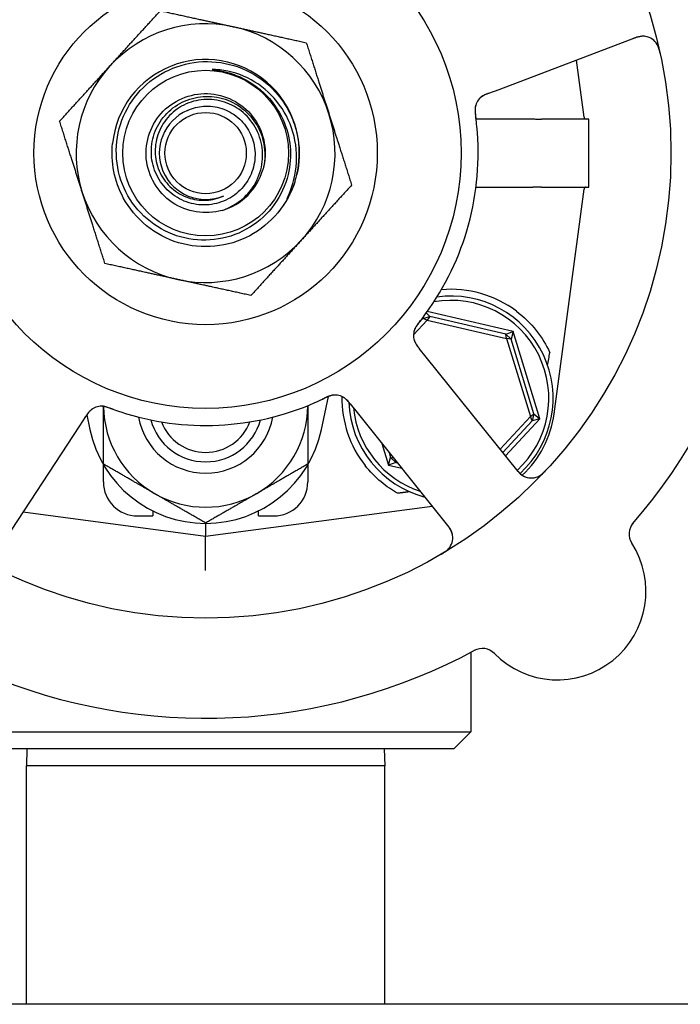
# Model space of a CAD drawing. Header units: inches. Extents: x 36 to 1719, y -84 to 1122.
# Tile 350 of 558: x 949.74 to 952.16, y 418.17 to 421.79. Entities that reach past the tile are written whole.
import ezdxf

# ---------------------------------------------------------------- set-up
doc = ezdxf.new("R2010")
doc.units = ezdxf.units.IN
doc.header["$LTSCALE"] = 48
doc.header["$MEASUREMENT"] = 0
doc.layers.add('Visible (ANSI)', color=7, linetype='Continuous', lineweight=30)

msp = doc.modelspace()

# ---------------------------------------------------------------- linework, layer by layer
at = {"layer": 'Visible (ANSI)'}
for p, q in [((951.49478, 421.53303), (951.99915, 421.72404)), ((951.80639, 421.43067), (951.77846, 421.64046)), ((951.45749, 421.51891), (951.49478, 421.53303)), ((951.4098, 421.42417), (951.61822, 421.42417)), ((951.82393, 421.42389), (951.65032, 421.42389)), ((951.82393, 421.17389), (951.82393, 421.42389)), ((951.4098, 421.17361), (951.61822, 421.17361)), ((951.65032, 421.17389), (951.82393, 421.17389)), ((951.69658, 420.34223), (951.80639, 421.16711)), ((951.21432, 420.69118), (951.2402, 420.69908)), ((951.21432, 420.69118), (951.21514, 420.69551)), ((951.2274, 420.71207), (951.2402, 420.69908)), ((951.2402, 420.69908), (951.23025, 420.68535)), ((951.54666, 420.64422), (951.23111, 420.71722)), ((951.51913, 420.63455), (951.2402, 420.69908)), ((951.18056, 420.63212), (951.23025, 420.68535)), ((951.21432, 420.69118), (951.20002, 420.67585)), ((951.23025, 420.68535), (951.21432, 420.69118)), ((951.23025, 420.68535), (951.52204, 420.61784)), ((951.51913, 420.63455), (951.54666, 420.64422)), ((951.51913, 420.63455), (951.53891, 420.61608)), ((951.52204, 420.61784), (951.51913, 420.63455)), ((951.54666, 420.64422), (951.53891, 420.61608)), ((951.64463, 420.32325), (951.54666, 420.64422)), ((951.53891, 420.61608), (951.52204, 420.61784)), ((951.52204, 420.61784), (951.60947, 420.33138)), ((951.62249, 420.34226), (951.53891, 420.61608)), ((951.2267, 420.55025), (951.20172, 420.58138)), ((951.56421, 420.12959), (951.2267, 420.55025)), ((950.8426, 420.28434), (950.86804, 420.40506)), ((950.94825, 420.37797), (950.9732, 420.34686)), ((949.95568, 420.29813), (949.97756, 420.3315)), ((949.98155, 420.33754), (949.99277, 420.28434)), ((950.9732, 420.34686), (951.31072, 419.9262)), ((951.60947, 420.33138), (951.49807, 420.21203)), ((951.60947, 420.33138), (951.62249, 420.34226)), ((951.61639, 420.31589), (951.60947, 420.33138)), ((951.62249, 420.34226), (951.61639, 420.31589)), ((951.62249, 420.34226), (951.64463, 420.32325)), ((949.6599, 419.84714), (949.95568, 420.29813)), ((951.50795, 420.19971), (951.61639, 420.31589)), ((951.51783, 420.1874), (951.64463, 420.32325)), ((951.64463, 420.32325), (951.61639, 420.31589)), ((951.06439, 420.23321), (951.0887, 420.15357)), ((951.09076, 420.20035), (951.09645, 420.1817)), ((950.04268, 420.09171), (950.04268, 420.15492)), ((950.79268, 420.15492), (950.79268, 420.09171)), ((951.0887, 420.15357), (951.09645, 420.1817)), ((951.11623, 420.16323), (951.0887, 420.15357)), ((951.0887, 420.15357), (951.13732, 420.14232)), ((951.09645, 420.1817), (951.10656, 420.18065)), ((951.11623, 420.16323), (951.09645, 420.1817)), ((951.11504, 420.17008), (951.11623, 420.16323)), ((951.11623, 420.16323), (951.12152, 420.16201)), ((949.7482, 419.98176), (950.41768, 419.89264)), ((950.22393, 419.98526), (950.22393, 419.96671)), ((950.41768, 419.89264), (951.24887, 420.00329)), ((950.61143, 419.96671), (950.61143, 419.98526)), ((950.16768, 419.96671), (950.22393, 419.96671)), ((950.41768, 419.93964), (950.41768, 419.89264)), ((950.61143, 419.96671), (950.66768, 419.96671)), ((950.41768, 419.76654), (950.41768, 419.89264)), ((951.39143, 419.46656), (951.39143, 419.17389)), ((949.44393, 419.17389), (951.39143, 419.17389)), ((951.32893, 419.11139), (951.39143, 419.17389)), ((951.32893, 419.11139), (949.50643, 419.11139)), ((949.76213, 419.11139), (949.76018, 419.04889)), ((951.07323, 419.11139), (951.07518, 419.04889)), ((949.76018, 418.17389), (949.76018, 419.04889)), ((951.07518, 419.04889), (949.76018, 419.04889)), ((951.07518, 418.17389), (951.07518, 419.04889)), ((1046.91768, 418.17389), (727.91768, 418.17389))]:
    msp.add_line(p, q, dxfattribs=at)
for radius in [1.7075, 0.9375, 0.62992, 0.30408, 0.14917]:
    msp.add_circle((950.41768, 421.29889), radius, dxfattribs=at)
for centre, radius, start, end in [((950.41768, 421.29889), 0.475, 77.64769, 137.64769), ((950.41768, 421.29889), 0.475, 17.64769, 77.64769), ((952.02129, 421.66559), 0.0625, 12.88035, 110.7418), ((950.41768, 421.29889), 2.075, 318.99965, 10.48395), ((950.41768, 421.29889), 0.34375, 346.81176, 174.08625), ((950.41768, 421.29889), 0.34375, 346.81176, 174.08625), ((950.41768, 421.29889), 0.475, 137.64769, 197.64769), ((951.46847, 421.45623), 0.0625, 128.31583, 168.22862), ((950.41768, 421.29889), 0.17, 112.97308, 292.97308), ((950.41768, 421.29889), 0.475, 317.64769, 17.64769), ((951.81413, 421.4317), 0.00781, 187.58266, 270), ((950.41768, 421.29889), 1, 323.83299, 5.65061), ((950.41768, 421.29889), 0.21875, 286.09118, 343.65421), ((950.41768, 421.29889), 0.34375, 342.85926, 346.81176), ((951.81413, 421.16608), 0.00781, 90, 172.41734), ((950.41768, 421.29889), 0.475, 197.64769, 257.64769), ((950.41768, 421.29889), 0.475, 257.64769, 317.64769), ((951.31768, 420.39889), 0.375, 312.58331, 97.82604), ((951.31768, 420.39889), 0.4, 52.97261, 94.99892), ((951.31768, 420.39889), 0.35937, 312.5485, 99.97535), ((951.24302, 420.62977), 0.0625, 161.2706, 202.30345), ((950.89203, 420.34816), 0.0625, 56.31583, 96.22862), ((951.31768, 420.39889), 0.4, 179.10653, 218.18136), ((950.03635, 420.30718), 0.0625, 89.2706, 130.30345), ((950.41768, 420.37389), 0.375, 180.77585, 240), ((950.41768, 421.29889), 1, 251.83299, 293.65061), ((950.41768, 420.37389), 0.375, 300, 359.69029), ((951.31768, 420.39889), 0.375, 182.20116, 255.29323), ((951.31768, 420.39889), 0.35938, 185.69755, 251.78605), ((951.32486, 420.39171), 0.375, 312.75403, 352.41734), ((950.41768, 420.37389), 0.25014, 190.1825, 349.8175), ((950.41768, 420.37389), 0.2085, 195.16457, 344.83543), ((950.41768, 420.37389), 0.17375, 200.80786, 339.19214), ((950.41768, 420.37389), 0.43425, 191.9007, 348.0993), ((951.61296, 420.1687), 0.0625, 218.7418, 316.60325), ((950.16768, 420.09171), 0.125, 180, 270), ((950.66768, 420.09171), 0.125, 270, 0), ((950.41768, 420.37389), 0.375, 240, 300), ((952.03406, 419.90023), 0.0625, 139.1302, 212.82247), ((951.26197, 419.88709), 0.0625, 300.88035, 38.7418), ((951.70842, 419.6902), 0.325, 224.66113, 32.82247), ((950.41768, 421.29889), 2.075, 246.99965, 298.48395), ((951.4328, 419.41782), 0.0625, 44.66113, 118.3534)]:
    msp.add_arc(centre, radius, start, end, dxfattribs=at)
msp.add_ellipse((951.91564, 423.40872), major_axis=(-0.57653, -4.33091), ratio=0.0429148, start_param=0.8462542, end_param=0.8607442, dxfattribs=at)
for points, weights in [([(950.06665, 421.61889), (950.15239, 421.71295), (950.2514, 421.82156)], [1, 1.0379548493, 1]), ([(950.2514, 421.82156), (950.39497, 421.79012), (950.51929, 421.7629)], [1, 1.0379548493, 1]), ([(950.51929, 421.7629), (950.64362, 421.73567), (950.78719, 421.70423)], [1, 1.0379548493, 1]), ([(950.78719, 421.70423), (950.83174, 421.56418), (950.87033, 421.44289)], [1, 1.0379548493, 1]), ([(949.8819, 421.41622), (949.9809, 421.52483), (950.06665, 421.61889)], [1, 1.0379548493, 1]), ([(949.96504, 421.15489), (949.92645, 421.27618), (949.8819, 421.41622)], [1, 1.0379548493, 1]), ([(950.87033, 421.44289), (950.90891, 421.32161), (950.95347, 421.18156)], [1, 1.0379548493, 1]), ([(950.95347, 421.18156), (950.85446, 421.07295), (950.76871, 420.97889)], [1, 1.0379548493, 1]), ([(950.04818, 420.89355), (950.00362, 421.0336), (949.96504, 421.15489)], [1, 1.0379548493, 1]), ([(950.76871, 420.97889), (950.68297, 420.88483), (950.58396, 420.77622)], [1, 1.0379548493, 1]), ([(950.31607, 420.83489), (950.19174, 420.86211), (950.04818, 420.89355)], [1, 1.0379548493, 1]), ([(950.58396, 420.77622), (950.4404, 420.80766), (950.31607, 420.83489)], [1, 1.0379548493, 1]), ([(950.04268, 420.15739), (950.04268, 420.27069), (950.04268, 420.36882)], [1, 1.03703105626, 1.00180261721]), ([(950.79268, 420.37187), (950.79268, 420.27232), (950.79268, 420.15739)], [1.00072997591, 1.03758628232, 1]), ([(950.23018, 420.04913), (950.14316, 420.09937), (950.04268, 420.15739)], [1, 1.0379548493, 1]), ([(950.79268, 420.15739), (950.6922, 420.09937), (950.60518, 420.04913)], [1, 1.0379548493, 1]), ([(950.41768, 419.94088), (950.3172, 419.99889), (950.23018, 420.04913)], [1, 1.0379548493, 1]), ([(950.60518, 420.04913), (950.51816, 419.99889), (950.41768, 419.94088)], [1, 1.0379548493, 1]), ([(951.16673, 420.05562), (951.14439, 420.05279), (951.1221, 420.04997)], [0.999969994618, 0.999969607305, 0.999970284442])]:
    msp.add_rational_spline(points, weights, degree=2, dxfattribs=at)
for points, knots in [([(952.02912, 421.7276), (952.02845, 421.72767), (952.02763, 421.72774), (952.02426, 421.72796), (952.02176, 421.72798), (952.01489, 421.72738), (952.01061, 421.7267), (952.00248, 421.72471), (951.99868, 421.72357), (951.9931, 421.72167), (951.99143, 421.72107), (951.98779, 421.71973), (951.98578, 421.71897), (951.9838, 421.71822)], [0.11682073, 0.11682073, 0.11682073, 0.11682073, 0.13209763, 0.13209763, 0.17640845, 0.17640845, 0.22121696, 0.22121696, 0.25582457, 0.25582457, 0.27005755, 0.27005755, 0.2865375, 0.2865375, 0.2865375, 0.2865375]), ([(952.08535, 421.66554), (952.08518, 421.66634), (952.085, 421.66713), (952.08425, 421.67047), (952.08363, 421.67311), (952.08235, 421.67795), (952.08171, 421.68016), (952.08019, 421.68495), (952.07926, 421.68756), (952.0776, 421.69167), (952.07686, 421.69332), (952.07537, 421.69638), (952.0746, 421.69779), (952.07301, 421.70051), (952.07216, 421.7018), (952.07107, 421.70335), (952.07074, 421.7038), (952.07047, 421.70415)], [0, 0, 0, 0, 0.00673636, 0.00673636, 0.02806078, 0.02806078, 0.0453371, 0.0453371, 0.06652159, 0.06652159, 0.08352226, 0.08352226, 0.10158901, 0.10158901, 0.12223493, 0.12223493, 0.13206643, 0.13206643, 0.13206643, 0.13206643]), ([(950.7017, 421.42115), (950.71575, 421.38996), (950.72454, 421.35666), (950.73092, 421.28834), (950.72841, 421.2538), (950.71073, 421.18065), (950.69345, 421.14321), (950.64539, 421.07682), (950.61499, 421.04857), (950.54486, 421.00512), (950.50576, 420.99043), (950.42387, 420.97677), (950.38185, 420.97804), (950.30039, 420.99662), (950.26175, 421.01385), (950.193, 421.06228), (950.16362, 421.09309), (950.11813, 421.16443), (950.10254, 421.20434), (950.08745, 421.28814), (950.08819, 421.33125), (950.10616, 421.41502), (950.12332, 421.45487), (950.17205, 421.52598), (950.20325, 421.55651), (950.27578, 421.60409), (950.31647, 421.62059), (950.40216, 421.63717), (950.44634, 421.63698), (950.53243, 421.61968), (950.57348, 421.60263), (950.64699, 421.55364), (950.67868, 421.52209), (950.70346, 421.48536)], [-5.0704915, -5.0704915, -5.0704915, -5.0704915, -4.8092414, -4.8092414, -4.5465572, -4.5465572, -4.2346915, -4.2346915, -3.9208419, -3.9208419, -3.6050086, -3.6050086, -3.2871921, -3.2871921, -2.9673924, -2.9673924, -2.64561, -2.64561, -2.321845, -2.321845, -1.9960977, -1.9960977, -1.6683683, -1.6683683, -1.3386572, -1.3386572, -1.0069646, -1.0069646, -0.6732907, -0.6732907, -0.3376357, -0.3376357, 0, 0, 0, 0]), ([(950.45413, 421.60595), (950.44881, 421.60629), (950.4448, 421.60633), (950.44285, 421.60617), (950.44257, 421.60614), (950.44233, 421.60608), (950.44227, 421.60607), (950.44221, 421.60604), (950.44219, 421.60603), (950.44217, 421.60601), (950.44217, 421.606), (950.44216, 421.60598), (950.44216, 421.60598), (950.44216, 421.60596), (950.44216, 421.60595), (950.44218, 421.60593), (950.4422, 421.60591), (950.44227, 421.60586), (950.44237, 421.60582), (950.44277, 421.60569), (950.44316, 421.60561), (950.44501, 421.60524), (950.44756, 421.60488), (950.46121, 421.60291), (950.48547, 421.59963), (950.51526, 421.58964)], [-0.37606241, -0.37606241, -0.37606241, -0.37606241, -0.30741129, -0.30741129, -0.29779295, -0.29779295, -0.29494673, -0.29494673, -0.2937317, -0.2937317, -0.29301265, -0.29301265, -0.29238719, -0.29238719, -0.29165629, -0.29165629, -0.29047649, -0.29047649, -0.28622321, -0.28622321, -0.27736006, -0.27736006, -0.23942142, -0.23942142, 0, 0, 0, 0]), ([(950.72124, 421.14304), (950.7386, 421.18134), (950.74873, 421.22251), (950.75327, 421.30763), (950.74719, 421.35082), (950.71893, 421.4316), (950.69733, 421.46851), (950.6416, 421.53122), (950.60826, 421.55663), (950.53439, 421.59272), (950.49472, 421.60333), (950.45413, 421.60595)], [-1.5992336, -1.5992336, -1.5992336, -1.5992336, -1.2791425, -1.2791425, -0.9499666, -0.9499666, -0.6270496, -0.6270496, -0.3103934, -0.3103934, 0, 0, 0, 0]), ([(950.51526, 421.58964), (950.53484, 421.58307), (950.55368, 421.57464), (950.59266, 421.55237), (950.61223, 421.53794), (950.66028, 421.49306), (950.68464, 421.459), (950.7017, 421.42115)], [-0.65841937, -0.65841937, -0.65841937, -0.65841937, -0.50117447, -0.50117447, -0.31635325, -0.31635325, 0, 0, 0, 0]), ([(950.47831, 421.08871), (950.41685, 421.07098), (950.34773, 421.08198), (950.29481, 421.11791), (950.24189, 421.15384), (950.20616, 421.21402), (950.19996, 421.27769), (950.19376, 421.34135), (950.2172, 421.40728), (950.26219, 421.45275), (950.30717, 421.49821), (950.37285, 421.52235), (950.43657, 421.51682), (950.50029, 421.5113), (950.56083, 421.47623), (950.59732, 421.42371), (950.63381, 421.3712), (950.64556, 421.30223), (950.62852, 421.24059), (950.62822, 421.2395), (950.62791, 421.23841), (950.62759, 421.23733)], [16.9979155, 16.9979155, 16.9979155, 16.9979155, 17.8752194, 17.8752194, 17.8752194, 18.7524691, 18.7524691, 18.7524691, 19.6296647, 19.6296647, 19.6296647, 20.5068064, 20.5068064, 20.5068064, 21.3838943, 21.3838943, 21.3838943, 22.2609286, 22.2609286, 22.2609286, 22.2764365, 22.2764365, 22.2764365, 22.2764365]), ([(950.35133, 421.45541), (950.3699, 421.46403), (950.38988, 421.46922), (950.4328, 421.47249), (950.45543, 421.46976), (950.49865, 421.45573), (950.51879, 421.44445), (950.55387, 421.41466), (950.56839, 421.39635), (950.58977, 421.35495), (950.59632, 421.33221), (950.6004, 421.28521), (950.59778, 421.26139), (950.58351, 421.21582), (950.57189, 421.19453), (950.541, 421.15736), (950.52193, 421.14191), (950.47871, 421.119), (950.45493, 421.11187), (950.40567, 421.10706), (950.38067, 421.10954), (950.33272, 421.12399), (950.31028, 421.13592), (950.27098, 421.16787), (950.25458, 421.18767), (950.2301, 421.23267), (950.22236, 421.25749), (950.21676, 421.309), (950.21907, 421.33519), (950.23363, 421.38551), (950.24585, 421.40912), (950.27881, 421.45058), (950.29931, 421.46796), (950.34606, 421.49407), (950.3719, 421.50244), (950.42564, 421.50889), (950.45302, 421.50679), (950.50573, 421.49217), (950.53052, 421.47969), (950.57418, 421.44578), (950.59255, 421.42459), (950.62033, 421.37613), (950.62937, 421.34927), (950.63673, 421.29332), (950.63486, 421.26475), (950.62759, 421.23733)], [-4.2480515, -4.2480515, -4.2480515, -4.2480515, -4.0909216, -4.0909216, -3.9177275, -3.9177275, -3.7423694, -3.7423694, -3.5648477, -3.5648477, -3.385163, -3.385163, -3.2033156, -3.2033156, -3.0193061, -3.0193061, -2.8331349, -2.8331349, -2.6448024, -2.6448024, -2.4543091, -2.4543091, -2.2616553, -2.2616553, -2.0668416, -2.0668416, -1.8698684, -1.8698684, -1.6707361, -1.6707361, -1.469445, -1.469445, -1.2659958, -1.2659958, -1.0603886, -1.0603886, -0.8526241, -0.8526241, -0.6427026, -0.6427026, -0.4306244, -0.4306244, -0.2163901, -0.2163901, 0, 0, 0, 0]), ([(950.47831, 421.08871), (950.49754, 421.09499), (950.51579, 421.1039), (950.54915, 421.12643), (950.56411, 421.13989), (950.59485, 421.1765), (950.6084, 421.20105), (950.62514, 421.25363), (950.62829, 421.28111), (950.62383, 421.33533), (950.6164, 421.36156), (950.592, 421.40932), (950.57539, 421.43045), (950.53523, 421.46483), (950.51217, 421.47786), (950.46269, 421.49414), (950.43679, 421.49737), (950.38561, 421.49364), (950.36081, 421.48688), (950.31558, 421.4643), (950.29553, 421.44884), (950.2628, 421.41133), (950.25034, 421.38974), (950.2346, 421.34334), (950.23134, 421.31901), (950.23441, 421.27088), (950.24055, 421.24752), (950.26137, 421.20487), (950.27571, 421.18592), (950.31062, 421.15492), (950.33076, 421.14305), (950.37411, 421.12793), (950.39687, 421.12468), (950.44195, 421.12717), (950.46384, 421.13273), (950.48403, 421.14237)], [-3.1722778, -3.1722778, -3.1722778, -3.1722778, -3.0186699, -3.0186699, -2.8665315, -2.8665315, -2.6554083, -2.6554083, -2.4471425, -2.4471425, -2.2417348, -2.2417348, -2.0391858, -2.0391858, -1.8394961, -1.8394961, -1.6426663, -1.6426663, -1.4486971, -1.4486971, -1.2575891, -1.2575891, -1.0693429, -1.0693429, -0.8839593, -0.8839593, -0.7014387, -0.7014387, -0.5217818, -0.5217818, -0.3449893, -0.3449893, -0.1710619, -0.1710619, 0, 0, 0, 0]), ([(951.44973, 421.51593), (951.44876, 421.51554), (951.44778, 421.51514), (951.44395, 421.51351), (951.44107, 421.51217), (951.43579, 421.50931), (951.43333, 421.50779), (951.42971, 421.50518), (951.42838, 421.50414), (951.42665, 421.50266), (951.42613, 421.5022), (951.42556, 421.50168), (951.42546, 421.50158), (951.42536, 421.50148)], [0.016833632, 0.016833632, 0.016833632, 0.016833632, 0.024996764, 0.024996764, 0.048690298, 0.048690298, 0.071674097, 0.071674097, 0.086017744, 0.086017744, 0.092484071, 0.092484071, 0.093980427, 0.093980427, 0.093980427, 0.093980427]), ([(951.45733, 421.51885), (951.45643, 421.5185), (951.4555, 421.51816), (951.45373, 421.51748), (951.45286, 421.51715), (951.45033, 421.51617), (951.44872, 421.51553), (951.44614, 421.51447), (951.44512, 421.51404), (951.44125, 421.51234), (951.43887, 421.51115), (951.43533, 421.50918), (951.4336, 421.5081), (951.43113, 421.50635), (951.43047, 421.50585), (951.42951, 421.50511), (951.42915, 421.50482), (951.42898, 421.50469), (951.42897, 421.50467), (951.42897, 421.50467)], [0, 0, 0, 0, 0.00805947, 0.00805947, 0.01607833, 0.01607833, 0.0318321, 0.0318321, 0.04288224, 0.04288224, 0.07619177, 0.07619177, 0.108399, 0.108399, 0.1204764, 0.1204764, 0.12953115, 0.12953115, 0.13163231, 0.13163231, 0.13163231, 0.13163231]), ([(950.70346, 421.48536), (950.717, 421.46528), (950.72834, 421.44378), (950.74635, 421.39841), (950.7529, 421.37464), (950.76376, 421.30718), (950.76228, 421.26299), (950.75237, 421.22046)], [-0.70402922, -0.70402922, -0.70402922, -0.70402922, -0.51973951, -0.51973951, -0.33275492, -0.33275492, 0, 0, 0, 0]), ([(951.40745, 421.46983), (951.40745, 421.46983), (951.40744, 421.46975), (951.40736, 421.46937), (951.40726, 421.46891), (951.40703, 421.46762), (951.40689, 421.46672), (951.40653, 421.46392), (951.40636, 421.46179), (951.40627, 421.45784), (951.40629, 421.45616), (951.4064, 421.45308), (951.40648, 421.45174), (951.40675, 421.44819), (951.40698, 421.44589), (951.40753, 421.44117), (951.40787, 421.43869), (951.40827, 421.43577), (951.40835, 421.43522), (951.40842, 421.43468)], [0.07093315, 0.07093315, 0.07093315, 0.07093315, 0.07636582, 0.07636582, 0.08666451, 0.08666451, 0.09983227, 0.09983227, 0.12422951, 0.12422951, 0.14000403, 0.14000403, 0.15098746, 0.15098746, 0.16837573, 0.16837573, 0.18725581, 0.18725581, 0.19162474, 0.19162474, 0.19162474, 0.19162474]), ([(951.4089, 421.47516), (951.40875, 421.47465), (951.40861, 421.47412), (951.40822, 421.47264), (951.40799, 421.47161), (951.40767, 421.46987), (951.4076, 421.46941), (951.40731, 421.46757), (951.40712, 421.46597), (951.40686, 421.4625), (951.40678, 421.46075), (951.40674, 421.45745), (951.40675, 421.45601), (951.40686, 421.45193), (951.40702, 421.44904), (951.40746, 421.44365), (951.40771, 421.44113), (951.40835, 421.43539), (951.40877, 421.43217), (951.40929, 421.42818), (951.40939, 421.4274), (951.40949, 421.42663)], [0.13529987, 0.13529987, 0.13529987, 0.13529987, 0.15041628, 0.15041628, 0.17862374, 0.17862374, 0.18801436, 0.18801436, 0.213705, 0.213705, 0.23365386, 0.23365386, 0.24706171, 0.24706171, 0.26969874, 0.26969874, 0.28871803, 0.28871803, 0.31389263, 0.31389263, 0.31994869, 0.31994869, 0.31994869, 0.31994869]), ([(951.41282, 421.39735), (951.41188, 421.40691), (951.41051, 421.41881), (951.40925, 421.4285), (951.40896, 421.43072), (951.40869, 421.43275), (951.40843, 421.43459)], [0, 0, 0, 0, 0.41999651, 0.41999651, 0.41999651, 0.51583384, 0.51583384, 0.51583384, 0.51583384]), ([(951.61822, 421.42417), (951.61832, 421.42417), (951.61841, 421.42417), (951.61877, 421.42417), (951.61903, 421.42417), (951.61971, 421.42417), (951.62011, 421.42417), (951.6217, 421.42416), (951.62287, 421.42416), (951.62672, 421.42413), (951.62923, 421.42409), (951.63333, 421.42403), (951.63462, 421.42401), (951.63586, 421.424)], [0.065326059, 0.065326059, 0.065326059, 0.065326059, 0.065886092, 0.065886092, 0.067505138, 0.067505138, 0.069967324, 0.069967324, 0.077104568, 0.077104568, 0.093330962, 0.093330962, 0.101340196, 0.101340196, 0.101340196, 0.101340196]), ([(950.74616, 421.19758), (950.71975, 421.11195), (950.65841, 421.03765), (950.57932, 420.99551), (950.50026, 420.95339), (950.40442, 420.94391), (950.31864, 420.96972), (950.23289, 420.99552), (950.15823, 421.05627), (950.11553, 421.13498), (950.08273, 421.19544), (950.0691, 421.26593), (950.07593, 421.33432)], [5.0115512, 5.0115512, 5.0115512, 5.0115512, 5.7936548, 5.7936548, 5.7936548, 6.5754431, 6.5754431, 6.5754431, 7.3569225, 7.3569225, 7.3569225, 7.9571961, 7.9571961, 7.9571961, 7.9571961]), ([(950.74616, 421.19758), (950.73664, 421.16684), (950.72505, 421.14542), (950.71862, 421.13443), (950.71737, 421.13248), (950.71652, 421.13134), (950.71635, 421.13113), (950.71618, 421.13096), (950.71614, 421.13093), (950.71608, 421.13089), (950.71607, 421.13088), (950.71604, 421.13088), (950.71603, 421.13087), (950.71601, 421.13088), (950.71601, 421.13088), (950.71599, 421.13089), (950.71599, 421.1309), (950.71598, 421.13092), (950.71598, 421.13094), (950.71597, 421.13101), (950.71599, 421.13111), (950.71634, 421.13247), (950.71848, 421.13695), (950.72124, 421.14304)], [-0.32425255, -0.32425255, -0.32425255, -0.32425255, -0.13434383, -0.13434383, -0.07553483, -0.07553483, -0.06406424, -0.06406424, -0.06072925, -0.06072925, -0.05932586, -0.05932586, -0.05850628, -0.05850628, -0.05780445, -0.05780445, -0.05699234, -0.05699234, -0.05569314, -0.05569314, -0.05100977, -0.05100977, 0, 0, 0, 0]), ([(951.63586, 421.17379), (951.63169, 421.17373), (951.62725, 421.17365), (951.62169, 421.17362), (951.621, 421.17362), (951.61993, 421.17362), (951.61956, 421.17362), (951.61895, 421.17361), (951.61872, 421.17361), (951.61839, 421.17361), (951.61831, 421.17361), (951.61822, 421.17361)], [0.027184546, 0.027184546, 0.027184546, 0.027184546, 0.056924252, 0.056924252, 0.061161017, 0.061161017, 0.063446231, 0.063446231, 0.064876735, 0.064876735, 0.065401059, 0.065401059, 0.065401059, 0.065401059]), ([(951.20222, 420.67882), (951.20717, 420.68509), (951.21407, 420.69403), (951.22, 420.702), (951.22174, 420.70433), (951.22341, 420.70659), (951.22498, 420.70875)], [0.48416631, 0.48416631, 0.48416631, 0.48416631, 0.88318571, 0.88318571, 0.88318571, 1, 1, 1, 1]), ([(951.55856, 420.71823), (951.58512, 420.69819), (951.61003, 420.6739), (951.65156, 420.62172), (951.66812, 420.5938), (951.68028, 420.56778), (951.68052, 420.56727), (951.68076, 420.56675)], [2.42631602, 2.42631602, 2.42631602, 2.42631602, 2.67966729, 2.67966729, 2.93613935, 2.93613935, 2.94129083, 2.94129083, 2.94129083, 2.94129083]), ([(951.20723, 420.6852), (951.20522, 420.68262), (951.20322, 420.68006), (951.19959, 420.67531), (951.19796, 420.67312), (951.195, 420.66897), (951.19363, 420.66699), (951.19146, 420.6637), (951.1906, 420.66233), (951.18877, 420.65931), (951.18787, 420.65772), (951.18633, 420.65483), (951.18569, 420.65353), (951.18432, 420.65052), (951.18373, 420.64898), (951.18279, 420.64625), (951.18242, 420.64499), (951.18214, 420.64392)], [0, 0, 0, 0, 0.0253292, 0.0253292, 0.04592782, 0.04592782, 0.06431613, 0.06431613, 0.07801539, 0.07801539, 0.09688899, 0.09688899, 0.11755369, 0.11755369, 0.15067695, 0.15067695, 0.17984281, 0.17984281, 0.17984281, 0.17984281]), ([(951.20222, 420.67881), (951.20166, 420.6781), (951.2011, 420.6774), (951.19997, 420.67597), (951.19941, 420.67525), (951.19735, 420.67261), (951.19583, 420.67063), (951.19295, 420.66666), (951.19156, 420.66463), (951.18956, 420.66152), (951.18884, 420.66033), (951.18723, 420.65752), (951.18645, 420.65599), (951.18532, 420.6536), (951.18491, 420.65264), (951.18415, 420.65076), (951.18383, 420.64984), (951.18359, 420.64915), (951.18355, 420.64903), (951.18355, 420.64903)], [0, 0, 0, 0, 0.00712604, 0.00712604, 0.01419238, 0.01419238, 0.03284312, 0.03284312, 0.05207098, 0.05207098, 0.06472354, 0.06472354, 0.08419423, 0.08419423, 0.09866358, 0.09866358, 0.11516786, 0.11516786, 0.12167905, 0.12167905, 0.12167905, 0.12167905]), ([(951.18288, 420.61277), (951.18296, 420.6125), (951.18305, 420.61221), (951.18339, 420.61111), (951.18369, 420.61023), (951.18459, 420.60775), (951.18528, 420.60609), (951.18755, 420.60125), (951.18942, 420.59799), (951.19319, 420.59234), (951.19503, 420.58985), (951.19684, 420.58751)], [0.094581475, 0.094581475, 0.094581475, 0.094581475, 0.097636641, 0.097636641, 0.105884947, 0.105884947, 0.120706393, 0.120706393, 0.149460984, 0.149460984, 0.172558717, 0.172558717, 0.172558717, 0.172558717]), ([(951.18483, 420.60696), (951.18483, 420.60696), (951.18483, 420.60696), (951.18484, 420.60693), (951.18487, 420.60686), (951.18499, 420.60656), (951.18511, 420.60627), (951.18568, 420.60491), (951.18648, 420.60313), (951.18777, 420.60072), (951.18812, 420.60011), (951.19004, 420.59679), (951.19193, 420.59399), (951.1955, 420.58923), (951.19663, 420.58777), (951.19844, 420.58548), (951.19907, 420.58468), (951.20036, 420.58307), (951.20102, 420.58224), (951.20168, 420.58142)], [0.05598665, 0.05598665, 0.05598665, 0.05598665, 0.05687301, 0.05687301, 0.0600697, 0.0600697, 0.06858049, 0.06858049, 0.09786867, 0.09786867, 0.10758076, 0.10758076, 0.14991049, 0.14991049, 0.16694482, 0.16694482, 0.17567446, 0.17567446, 0.18444701, 0.18444701, 0.18444701, 0.18444701]), ([(950.89163, 420.41066), (950.8911, 420.41064), (950.89055, 420.41062), (950.88902, 420.41052), (950.88796, 420.41042), (950.88622, 420.41019), (950.88576, 420.41012), (950.88392, 420.40982), (950.88233, 420.40951), (950.87895, 420.40869), (950.87727, 420.40822), (950.87412, 420.40724), (950.87275, 420.40678), (950.8689, 420.40542), (950.8662, 420.40437), (950.86121, 420.40229), (950.8589, 420.40128), (950.85363, 420.39889), (950.8507, 420.39749), (950.84706, 420.39577), (950.84636, 420.39543), (950.84565, 420.3951)], [0.13529987, 0.13529987, 0.13529987, 0.13529987, 0.15041628, 0.15041628, 0.17862374, 0.17862374, 0.18801436, 0.18801436, 0.213705, 0.213705, 0.23365386, 0.23365386, 0.24706171, 0.24706171, 0.26969874, 0.26969874, 0.28871803, 0.28871803, 0.31389263, 0.31389263, 0.31994869, 0.31994869, 0.31994869, 0.31994869]), ([(950.88611, 420.41039), (950.88611, 420.41039), (950.88603, 420.41038), (950.88564, 420.41034), (950.88518, 420.41028), (950.88388, 420.4101), (950.88298, 420.40996), (950.88021, 420.40944), (950.87813, 420.40894), (950.87435, 420.40781), (950.87275, 420.40727), (950.86985, 420.40621), (950.8686, 420.40572), (950.86531, 420.40437), (950.8632, 420.40344), (950.85887, 420.40145), (950.85663, 420.40037), (950.85397, 420.39908), (950.85347, 420.39884), (950.85298, 420.3986)], [0.07093315, 0.07093315, 0.07093315, 0.07093315, 0.07636582, 0.07636582, 0.08666451, 0.08666451, 0.09983227, 0.09983227, 0.12422951, 0.12422951, 0.14000403, 0.14000403, 0.15098746, 0.15098746, 0.16837573, 0.16837573, 0.18725581, 0.18725581, 0.19162474, 0.19162474, 0.19162474, 0.19162474]), ([(950.94302, 420.38442), (950.94235, 420.38522), (950.94166, 420.38603), (950.93894, 420.38917), (950.93676, 420.3915), (950.93241, 420.39564), (950.93021, 420.3975), (950.92661, 420.40015), (950.92521, 420.40108), (950.92326, 420.40228), (950.92267, 420.40262), (950.92199, 420.403), (950.92187, 420.40307), (950.92175, 420.40314)], [0.016833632, 0.016833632, 0.016833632, 0.016833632, 0.024996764, 0.024996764, 0.048690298, 0.048690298, 0.071674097, 0.071674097, 0.086017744, 0.086017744, 0.092484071, 0.092484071, 0.093980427, 0.093980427, 0.093980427, 0.093980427]), ([(950.07801, 420.35835), (950.07493, 420.35946), (950.07189, 420.36057), (950.06625, 420.36255), (950.06366, 420.36343), (950.0588, 420.36497), (950.05649, 420.36566), (950.05269, 420.3667), (950.05112, 420.3671), (950.04768, 420.3679), (950.04589, 420.36827), (950.04267, 420.36884), (950.04124, 420.36904), (950.03795, 420.36941), (950.0363, 420.36951), (950.03341, 420.36955), (950.0321, 420.36951), (950.03099, 420.36945)], [0, 0, 0, 0, 0.02532917, 0.02532917, 0.0459278, 0.0459278, 0.06431611, 0.06431611, 0.0780154, 0.0780154, 0.09688899, 0.09688899, 0.11755371, 0.11755371, 0.15067697, 0.15067697, 0.17984281, 0.17984281, 0.17984281, 0.17984281]), ([(950.07038, 420.36114), (950.06954, 420.36145), (950.0687, 420.36176), (950.06699, 420.36239), (950.06613, 420.36271), (950.06298, 420.36385), (950.06063, 420.36468), (950.05596, 420.3662), (950.0536, 420.3669), (950.05003, 420.36783), (950.04867, 420.36815), (950.04551, 420.36881), (950.04381, 420.36909), (950.04119, 420.36942), (950.04014, 420.36951), (950.03813, 420.36965), (950.03715, 420.36968), (950.03642, 420.36969), (950.03629, 420.36969), (950.03629, 420.36969)], [0, 0, 0, 0, 0.00712604, 0.00712604, 0.01419238, 0.01419238, 0.03284312, 0.03284312, 0.05207098, 0.05207098, 0.06472354, 0.06472354, 0.08419423, 0.08419423, 0.09866358, 0.09866358, 0.11516786, 0.11516786, 0.12167905, 0.12167905, 0.12167905, 0.12167905]), ([(950.81884, 420.38288), (950.82764, 420.38674), (950.83853, 420.39171), (950.84736, 420.39591), (950.84938, 420.39687), (950.85122, 420.39776), (950.8529, 420.39856)], [0, 0, 0, 0, 0.41999651, 0.41999651, 0.41999651, 0.51583384, 0.51583384, 0.51583384, 0.51583384]), ([(950.94814, 420.3781), (950.94754, 420.37885), (950.94692, 420.37962), (950.94573, 420.3811), (950.94514, 420.38183), (950.94343, 420.38393), (950.94232, 420.38526), (950.94052, 420.38739), (950.93979, 420.38822), (950.93698, 420.39138), (950.93512, 420.39327), (950.93215, 420.39603), (950.93059, 420.39734), (950.92816, 420.39915), (950.92748, 420.39963), (950.92648, 420.40031), (950.92609, 420.40057), (950.92592, 420.40068), (950.9259, 420.40069), (950.9259, 420.40069)], [0, 0, 0, 0, 0.00805947, 0.00805947, 0.01607833, 0.01607833, 0.0318321, 0.0318321, 0.04288224, 0.04288224, 0.07619177, 0.07619177, 0.108399, 0.108399, 0.1204764, 0.1204764, 0.12953115, 0.12953115, 0.13163231, 0.13163231, 0.13163231, 0.13163231]), ([(949.99668, 420.35548), (949.99668, 420.35548), (949.99668, 420.35547), (949.99665, 420.35545), (949.9966, 420.35541), (949.99634, 420.3552), (949.9961, 420.355), (949.99499, 420.35403), (949.99355, 420.35272), (949.99165, 420.35074), (949.99118, 420.35023), (949.98862, 420.34737), (949.98653, 420.34471), (949.98311, 420.33985), (949.98207, 420.33832), (949.98045, 420.33589), (949.97989, 420.33504), (949.97876, 420.33332), (949.97817, 420.33243), (949.9776, 420.33155)], [0.05598665, 0.05598665, 0.05598665, 0.05598665, 0.056873, 0.056873, 0.06006969, 0.06006969, 0.06858048, 0.06858048, 0.09786866, 0.09786866, 0.10758076, 0.10758076, 0.14991048, 0.14991048, 0.16694481, 0.16694481, 0.17567446, 0.17567446, 0.18444701, 0.18444701, 0.18444701, 0.18444701]), ([(950.0016, 420.35912), (950.00137, 420.35896), (950.00112, 420.35879), (950.00018, 420.35812), (949.99944, 420.35757), (949.99735, 420.35594), (949.99599, 420.35477), (949.99209, 420.35112), (949.98957, 420.34833), (949.98535, 420.343), (949.98355, 420.34048), (949.98189, 420.33804)], [0.094581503, 0.094581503, 0.094581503, 0.094581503, 0.09763667, 0.09763667, 0.105884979, 0.105884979, 0.120706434, 0.120706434, 0.149461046, 0.149461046, 0.17255876, 0.17255876, 0.17255876, 0.17255876]), ([(950.07039, 420.36114), (950.07789, 420.35837), (950.08852, 420.35457), (950.09793, 420.35139), (950.10069, 420.35046), (950.10336, 420.34957), (950.10589, 420.34874)], [0.48416631, 0.48416631, 0.48416631, 0.48416631, 0.88318571, 0.88318571, 0.88318571, 1, 1, 1, 1]), ([(951.1221, 420.04997), (951.1022, 420.06112), (951.08139, 420.07513), (951.04033, 420.10933), (951.02027, 420.13), (951.00326, 420.15163)], [0.49640247, 0.49640247, 0.49640247, 0.49640247, 0.68798762, 0.68798762, 0.89549896, 0.89549896, 0.89549896, 0.89549896]), ([(951.5539, 420.14245), (951.55428, 420.14196), (951.55467, 420.14148), (951.55595, 420.13989), (951.55684, 420.13878), (951.56112, 420.13355), (951.56453, 420.12964), (951.57026, 420.12378), (951.57278, 420.12148), (951.57944, 420.11608), (951.5839, 420.1134), (951.58711, 420.11181), (951.58743, 420.11166), (951.58772, 420.11153)], [0, 0, 0, 0, 0.00480624, 0.00480624, 0.01589597, 0.01589597, 0.05833406, 0.05833406, 0.09384639, 0.09384639, 0.15340885, 0.15340885, 0.16065924, 0.16065924, 0.16065924, 0.16065924]), ([(951.63586, 420.11055), (951.63638, 420.11076), (951.63704, 420.11105), (951.6393, 420.1121), (951.64107, 420.11301), (951.64454, 420.11511), (951.64605, 420.11611), (951.64961, 420.11866), (951.65175, 420.12034), (951.65566, 420.12368), (951.65748, 420.12534), (951.66116, 420.12886), (951.66304, 420.13077), (951.66595, 420.13383), (951.66704, 420.135), (951.66815, 420.13619)], [0.10313051, 0.10313051, 0.10313051, 0.10313051, 0.11603194, 0.11603194, 0.14472131, 0.14472131, 0.16305353, 0.16305353, 0.18481803, 0.18481803, 0.20320408, 0.20320408, 0.22373688, 0.22373688, 0.23709216, 0.23709216, 0.23709216, 0.23709216]), ([(951.32337, 419.8988), (951.32323, 419.89946), (951.32305, 419.90027), (951.32221, 419.90354), (951.32146, 419.90592), (951.31877, 419.91227), (951.31679, 419.91612), (951.31238, 419.92324), (951.31013, 419.9265), (951.3066, 419.93122), (951.30551, 419.93262), (951.30312, 419.93568), (951.30177, 419.93735), (951.30045, 419.939)], [0.11682073, 0.11682073, 0.11682073, 0.11682073, 0.13209763, 0.13209763, 0.17640845, 0.17640845, 0.22121696, 0.22121696, 0.25582457, 0.25582457, 0.27005755, 0.27005755, 0.2865375, 0.2865375, 0.2865375, 0.2865375]), ([(951.28173, 419.82614), (951.28243, 419.82656), (951.28313, 419.82697), (951.28607, 419.82871), (951.28839, 419.83012), (951.2926, 419.83283), (951.29451, 419.83412), (951.29859, 419.83705), (951.30078, 419.83875), (951.30418, 419.84159), (951.30552, 419.84281), (951.30797, 419.84517), (951.30907, 419.84633), (951.31116, 419.84869), (951.31213, 419.84989), (951.31327, 419.85141), (951.31359, 419.85186), (951.31385, 419.85223)], [0, 0, 0, 0, 0.00673636, 0.00673636, 0.02806078, 0.02806078, 0.0453371, 0.0453371, 0.06652159, 0.06652159, 0.08352226, 0.08352226, 0.10158901, 0.10158901, 0.12223493, 0.12223493, 0.13206643, 0.13206643, 0.13206643, 0.13206643])]:
    msp.add_open_spline(points, degree=3, knots=knots, dxfattribs=at)
for points in [[(951.63586, 421.424), (951.64068, 421.42393), (951.64551, 421.42389), (951.65032, 421.42389)], [(951.65032, 421.17389), (951.64535, 421.17389), (951.64052, 421.17386), (951.63586, 421.17379)]]:
    msp.add_open_spline(points, degree=3, dxfattribs=at)

doc.saveas('drawing.dxf')
